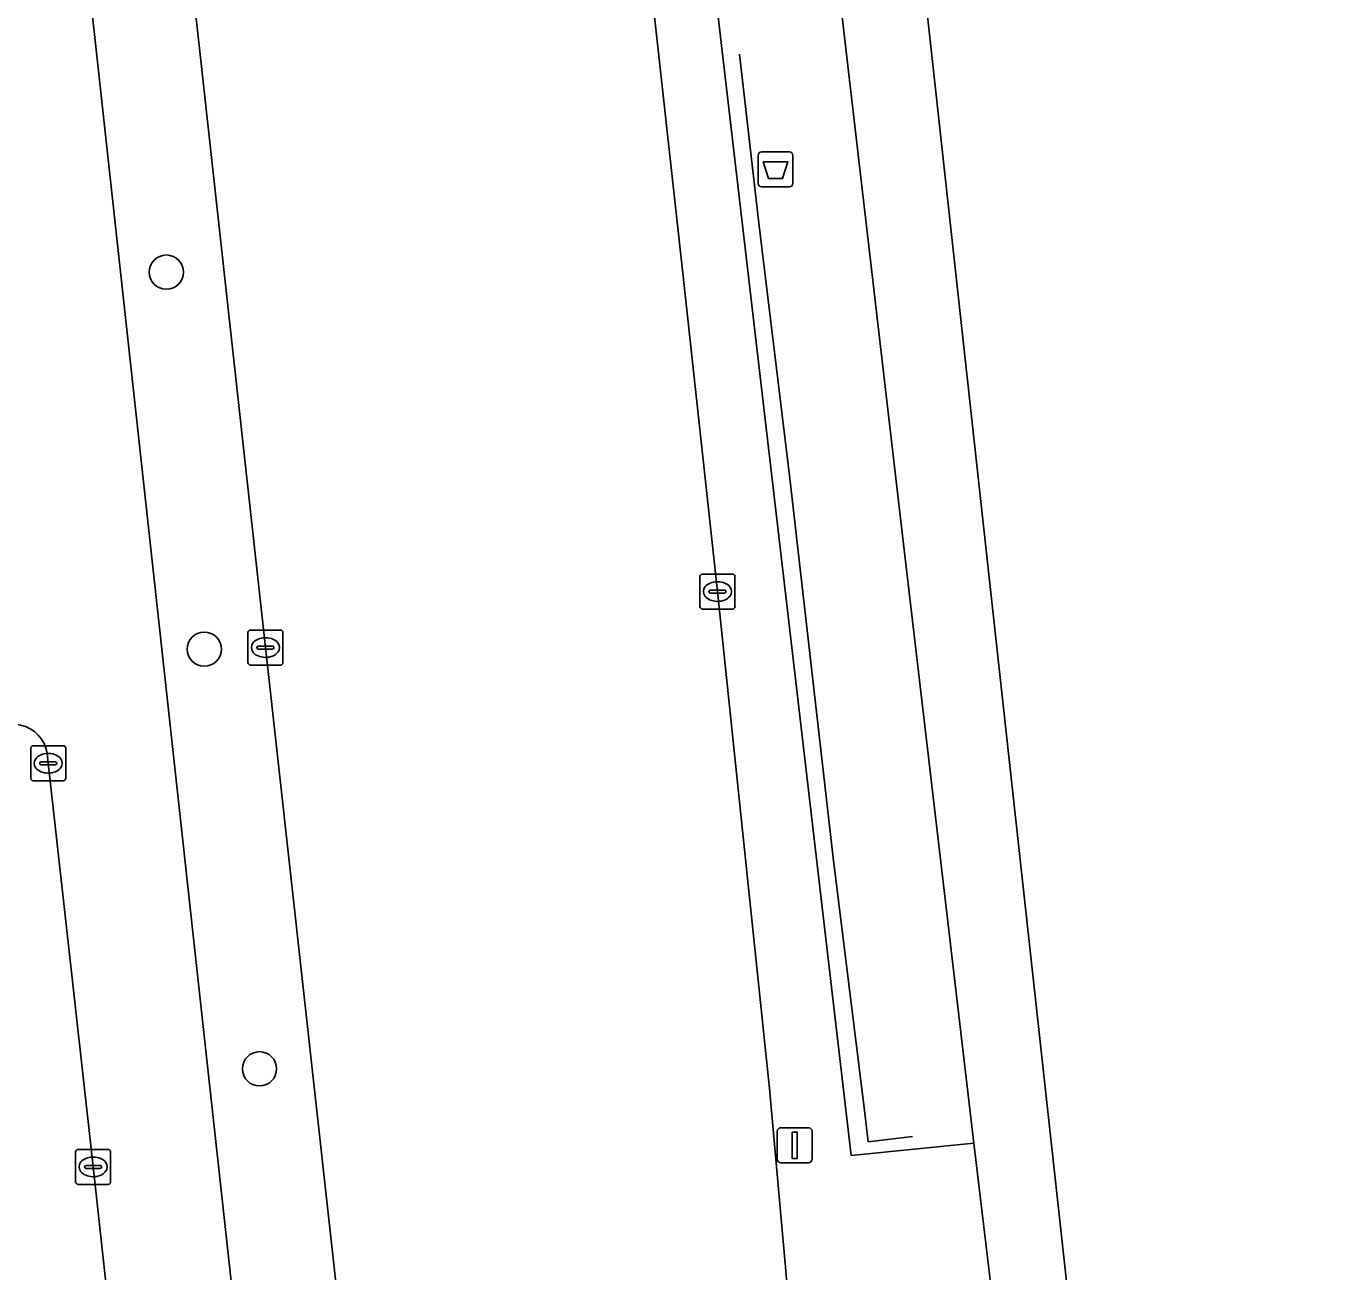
# Model space of a CAD drawing. Extents: x 160023 to 161302, y 384750 to 385707.
# Drawn here: x 161225.81 to 161263.05, y 385282.4 to 385317.96 of the extents above; entities that cross this region are included whole.
import ezdxf

# ---------------------------------------------------------------- set-up
doc = ezdxf.new("R2010")
doc.units = 0
for name, color, linetype in [('IMGEO_Afvalbak', 7, 'Continuous'), ('IMGEO_Berm_groen', 7, 'Continuous'), ('IMGEO_Boom', 7, 'Continuous'), ('IMGEO_Hek', 7, 'Continuous'), ('IMGEO_Kolk', 7, 'Continuous'), ('IMGEO_Lichtmast', 7, 'Continuous'), ('IMGEO_OVBaan_gesloten', 7, 'Continuous'), ('IMGEO_Rijbaan_regionaal_gesloten', 7, 'Continuous'), ('IMGEO_Voetpad_open', 7, 'Continuous')]:
    doc.layers.add(name, color=color, linetype=linetype)

msp = doc.modelspace()

# ---------------------------------------------------------------- linework, layer by layer
at = {"layer": 'IMGEO_Afvalbak'}
for p, q in [((161246.703, 385313.469), (161246.703, 385314.269)), ((161246.703, 385314.269), (161246.703, 385313.469)), ((161246.803, 385314.369), (161247.593, 385314.369)), ((161247.593, 385314.369), (161246.803, 385314.369)), ((161247.693, 385314.269), (161247.693, 385313.469)), ((161247.693, 385313.469), (161247.693, 385314.269)), ((161247.593, 385313.369), (161246.803, 385313.369)), ((161246.803, 385313.369), (161247.593, 385313.369))]:
    msp.add_line(p, q, dxfattribs=at)
msp.add_lwpolyline([(161246.846, 385314.083), (161247.55, 385314.083), (161247.401, 385313.613), (161246.995, 385313.613), (161246.846, 385314.083)], dxfattribs=at)
for centre, start, end in [((161246.803, 385314.269), 90, 180), ((161246.803, 385314.269), 90, 180), ((161247.593, 385314.269), 0, 90), ((161247.593, 385314.269), 360, 90), ((161246.803, 385313.469), 180, 270), ((161246.803, 385313.469), 180, 270), ((161247.593, 385313.469), 270, 0), ((161247.593, 385313.469), 270, 0)]:
    msp.add_arc(centre, 0.1, start, end, dxfattribs=at)
at = {"layer": 'IMGEO_Berm_groen'}
for points in [[(161261.295, 385213.204), (161260.987, 385216.051), (161254.446, 385272.661), (161253.376, 385281.701), (161252.862, 385286.075), (161249.361, 385285.722), (161245.156, 385321.732), (161244.836, 385321.716), (161243.799, 385321.639)], [(161243.413, 385321.249), (161244.54, 385310.995), (161245.541, 385301.821), (161247.022, 385287.635), (161247.469, 385282.649), (161247.665, 385280.408), (161248.352, 385271.193)], [(161234.79, 385280.82), (161232.64, 385300.223), (161230.507, 385319.571), (161230.392, 385320.568)], [(161227.468, 385320.416), (161230.876, 385289.323), (161235.127, 385250.651), (161238.298, 385221.793), (161238.868, 385216.807), (161238.938, 385215.876), (161240.855, 385215.991), (161240.995, 385220.214), (161241.406, 385230.998)], [(161227.692, 385285.673), (161226.442, 385296.921), (161226.413, 385297.207)], [(161232.234, 385230.461), (161233.727, 385230.468), (161227.692, 385285.673)]]:
    msp.add_lwpolyline(points, dxfattribs=at)
msp.add_arc((161225.437, 385297.046), 0.989, 9.3636, 145.3823, dxfattribs=at)
at = {"layer": 'IMGEO_Boom'}
for centre in [(161229.814, 385310.937), (161230.894, 385300.177), (161232.47, 385288.201)]:
    msp.add_circle(centre, 0.489, dxfattribs=at)
at = {"layer": 'IMGEO_Hek'}
for points in [[(161246.719, 385312.336), (161246.166, 385317.156)], [(161249.734, 385287.012), (161248.839, 385294.225), (161247.6, 385305.135), (161246.719, 385312.336)], [(161251.103, 385286.268), (161249.842, 385286.119), (161249.734, 385287.012)]]:
    msp.add_lwpolyline(points, dxfattribs=at)
at = {"layer": 'IMGEO_Kolk'}
for p, q in [((161245.115, 385302.321), (161245.967, 385302.321)), ((161245.04, 385301.395), (161245.04, 385302.247)), ((161245.528, 385302.101), (161245.553, 385302.101)), ((161246.041, 385302.247), (161246.041, 385301.395)), ((161245.299, 385301.815), (161245.299, 385301.827)), ((161245.737, 385301.778), (161245.339, 385301.778)), ((161245.342, 385301.864), (161245.74, 385301.864)), ((161245.551, 385301.541), (161245.526, 385301.541)), ((161245.783, 385301.827), (161245.783, 385301.815)), ((161245.967, 385301.321), (161245.115, 385301.321)), ((161232.139, 385299.797), (161232.139, 385300.649)), ((161232.214, 385300.723), (161233.066, 385300.723)), ((161232.627, 385300.503), (161232.652, 385300.503)), ((161233.14, 385300.649), (161233.14, 385299.797)), ((161232.398, 385300.217), (161232.398, 385300.229)), ((161232.836, 385300.18), (161232.438, 385300.18)), ((161232.441, 385300.266), (161232.839, 385300.266)), ((161232.882, 385300.229), (161232.882, 385300.217)), ((161233.066, 385299.723), (161232.214, 385299.723)), ((161232.65, 385299.943), (161232.625, 385299.943)), ((161225.941, 385296.495), (161225.941, 385297.347)), ((161226.016, 385297.421), (161226.868, 385297.421)), ((161226.429, 385297.201), (161226.454, 385297.201)), ((161226.942, 385297.347), (161226.942, 385296.495)), ((161226.2, 385296.915), (161226.2, 385296.927)), ((161226.638, 385296.878), (161226.24, 385296.878)), ((161226.243, 385296.964), (161226.641, 385296.964)), ((161226.684, 385296.927), (161226.684, 385296.915)), ((161226.868, 385296.421), (161226.016, 385296.421)), ((161226.452, 385296.641), (161226.427, 385296.641)), ((161227.296, 385285.902), (161228.148, 385285.902)), ((161227.221, 385284.976), (161227.221, 385285.828)), ((161227.709, 385285.682), (161227.734, 385285.682)), ((161228.222, 385285.828), (161228.222, 385284.976)), ((161227.48, 385285.396), (161227.48, 385285.408)), ((161227.918, 385285.359), (161227.52, 385285.359)), ((161227.523, 385285.445), (161227.921, 385285.445)), ((161227.964, 385285.408), (161227.964, 385285.396)), ((161228.148, 385284.902), (161227.296, 385284.902)), ((161227.732, 385285.122), (161227.707, 385285.122))]:
    msp.add_line(p, q, dxfattribs=at)
for points in [[(161245.115, 385302.321), (161245.967, 385302.321)], [(161245.04, 385301.395), (161245.04, 385302.247)], [(161246.041, 385302.247), (161246.041, 385301.395)], [(161245.967, 385301.321), (161245.115, 385301.321)], [(161232.139, 385299.797), (161232.139, 385300.649)], [(161232.214, 385300.723), (161233.066, 385300.723)], [(161233.14, 385300.649), (161233.14, 385299.797)], [(161233.066, 385299.723), (161232.214, 385299.723)], [(161225.941, 385296.495), (161225.941, 385297.347)], [(161226.016, 385297.421), (161226.868, 385297.421)], [(161226.942, 385297.347), (161226.942, 385296.495)], [(161226.868, 385296.421), (161226.016, 385296.421)], [(161227.296, 385285.902), (161228.148, 385285.902)], [(161227.221, 385284.976), (161227.221, 385285.828)], [(161228.222, 385285.828), (161228.222, 385284.976)], [(161228.148, 385284.902), (161227.296, 385284.902)]]:
    msp.add_lwpolyline(points, dxfattribs=at)
for centre, radius, start, end in [((161245.117, 385302.245), 0.0765, 91.552, 178.448), ((161245.117, 385302.245), 0.0765, 91.552, 178.448), ((161245.965, 385302.245), 0.0765, 1.552, 88.448), ((161245.965, 385302.245), 0.0765, 1.552, 88.448), ((161245.339, 385301.824), 0.0403, 85.8775, 175.7526), ((161245.336, 385301.814), 0.0366, 178.938, 274.7102), ((161245.74, 385301.821), 0.043, 264.8664, 352.4533), ((161245.744, 385301.826), 0.0386, 1.7309, 96.639), ((161245.117, 385301.397), 0.0765, 181.552, 268.448), ((161245.117, 385301.397), 0.0765, 181.552, 268.448), ((161245.965, 385301.397), 0.0765, 271.552, 358.448), ((161245.965, 385301.397), 0.0765, 271.552, 358.448), ((161232.216, 385300.647), 0.0765, 91.552, 178.448), ((161232.216, 385300.647), 0.0765, 91.552, 178.448), ((161233.064, 385300.647), 0.0765, 1.552, 88.448), ((161233.064, 385300.647), 0.0765, 1.552, 88.448), ((161232.438, 385300.226), 0.0403, 85.8775, 175.7526), ((161232.435, 385300.216), 0.0366, 178.938, 274.7102), ((161232.839, 385300.223), 0.043, 264.8664, 352.4533), ((161232.843, 385300.228), 0.0386, 1.7309, 96.639), ((161232.216, 385299.799), 0.0765, 181.552, 268.448), ((161232.216, 385299.799), 0.0765, 181.552, 268.448), ((161233.064, 385299.799), 0.0765, 271.552, 358.448), ((161233.064, 385299.799), 0.0765, 271.552, 358.448), ((161226.018, 385297.345), 0.0765, 91.552, 178.448), ((161226.018, 385297.345), 0.0765, 91.552, 178.448), ((161226.866, 385297.345), 0.0765, 1.552, 88.448), ((161226.866, 385297.345), 0.0765, 1.552, 88.448), ((161226.24, 385296.924), 0.0403, 85.8775, 175.7526), ((161226.237, 385296.914), 0.0366, 178.938, 274.7102), ((161226.641, 385296.921), 0.043, 264.8664, 352.4533), ((161226.645, 385296.926), 0.0386, 1.7309, 96.639), ((161226.018, 385296.497), 0.0765, 181.552, 268.448), ((161226.018, 385296.497), 0.0765, 181.552, 268.448), ((161226.866, 385296.497), 0.0765, 271.552, 358.448), ((161226.866, 385296.497), 0.0765, 271.552, 358.448), ((161227.298, 385285.826), 0.0765, 91.552, 178.448), ((161227.298, 385285.826), 0.0765, 91.552, 178.448), ((161228.146, 385285.826), 0.0765, 1.552, 88.448), ((161228.146, 385285.826), 0.0765, 1.552, 88.448), ((161227.52, 385285.405), 0.0403, 85.8775, 175.7526), ((161227.517, 385285.395), 0.0366, 178.938, 274.7102), ((161227.921, 385285.402), 0.043, 264.8664, 352.4533), ((161227.925, 385285.407), 0.0386, 1.7309, 96.639), ((161227.298, 385284.978), 0.0765, 181.552, 268.448), ((161227.298, 385284.978), 0.0765, 181.552, 268.448), ((161228.146, 385284.978), 0.0765, 271.552, 358.448), ((161228.146, 385284.978), 0.0765, 271.552, 358.448)]:
    msp.add_arc(centre, radius, start, end, dxfattribs=at)
for centre, major_axis, ratio, start_param, end_param in [((161245.527, 385301.821), (-0.387, 0.002), 0.722429, 4.712389, 7.853982), ((161245.552, 385301.821), (-0.39, 0.002), 0.717154, 1.570796, 4.712389), ((161232.626, 385300.223), (-0.387, 0.002), 0.722429, 4.712389, 7.853982), ((161232.651, 385300.223), (-0.39, 0.002), 0.717154, 1.570796, 4.712389), ((161226.428, 385296.921), (-0.387, 0.002), 0.722429, 4.712389, 7.853982), ((161226.453, 385296.921), (-0.39, 0.002), 0.717154, 1.570796, 4.712389), ((161227.708, 385285.402), (-0.387, 0.002), 0.722429, 4.712389, 7.853982), ((161227.733, 385285.402), (-0.39, 0.002), 0.717154, 1.570796, 4.712389)]:
    msp.add_ellipse(centre, major_axis=major_axis, ratio=ratio, start_param=start_param, end_param=end_param, dxfattribs=at)
at = {"layer": 'IMGEO_Lichtmast'}
for p, q in [((161247.249, 385285.62), (161247.249, 385286.42)), ((161247.249, 385286.42), (161247.249, 385285.62)), ((161247.349, 385286.52), (161248.139, 385286.52)), ((161248.139, 385286.52), (161247.349, 385286.52)), ((161248.239, 385286.42), (161248.239, 385285.62)), ((161248.239, 385285.62), (161248.239, 385286.42)), ((161248.139, 385285.52), (161247.349, 385285.52)), ((161247.349, 385285.52), (161248.139, 385285.52))]:
    msp.add_line(p, q, dxfattribs=at)
msp.add_lwpolyline([(161247.669, 385286.395), (161247.819, 385286.395), (161247.819, 385285.645), (161247.669, 385285.645), (161247.669, 385286.395)], dxfattribs=at)
for centre, start, end in [((161247.349, 385286.42), 90, 180), ((161247.349, 385286.42), 90, 180), ((161248.139, 385286.42), 0, 90), ((161248.139, 385286.42), 360, 90), ((161247.349, 385285.62), 180, 270), ((161247.349, 385285.62), 180, 270), ((161248.139, 385285.62), 270, 0), ((161248.139, 385285.62), 270, 0)]:
    msp.add_arc(centre, 0.1, start, end, dxfattribs=at)
at = {"layer": 'IMGEO_OVBaan_gesloten'}
msp.add_lwpolyline([(161263.048, 385213.418), (161259.107, 385249.309), (161247.533, 385354.716), (161245.105, 385354.451), (161246.047, 385346.354), (161246.321, 385343.868), (161247.631, 385331.93), (161247.887, 385329.352), (161248.073, 385327.746), (161248.104, 385327.332), (161248.43, 385324.157), (161248.671, 385321.907), (161250.87, 385303.016), (161252.862, 385286.075), (161253.376, 385281.701), (161254.446, 385272.661), (161260.987, 385216.051), (161261.295, 385213.204)], close=True, dxfattribs=at)
at = {"layer": 'IMGEO_Rijbaan_regionaal_gesloten'}
for points in [[(161229.314, 385330.39), (161229.748, 385326.37), (161230.129, 385323.175), (161230.128, 385323.015), (161230.392, 385320.568), (161230.507, 385319.571), (161232.64, 385300.223), (161234.79, 385280.82), (161237.084, 385259.879), (161237.649, 385254.698)], [(161239.021, 385214.98), (161238.938, 385215.876), (161238.868, 385216.807), (161238.298, 385221.793), (161235.127, 385250.651), (161230.876, 385289.323), (161227.468, 385320.416), (161227.148, 385323.112), (161226.832, 385326.16), (161226.851, 385326.231)], [(161248.352, 385271.193), (161247.665, 385280.408), (161247.469, 385282.649), (161247.022, 385287.635), (161245.541, 385301.821), (161244.54, 385310.995), (161243.413, 385321.249)], [(161226.413, 385297.207), (161226.442, 385296.921), (161227.692, 385285.673), (161233.727, 385230.468), (161235.077, 385218.121), (161237.625, 385194.696), (161239.133, 385180.824), (161243.521, 385140.477), (161247.536, 385140.918), (161251.027, 385141.301), (161245.788, 385189.414), (161245.484, 385192.114), (161244.624, 385204.215)]]:
    msp.add_lwpolyline(points, dxfattribs=at)
msp.add_arc((161225.437, 385297.046), 0.989, 9.3636, 145.3823, dxfattribs=at)
at = {"layer": 'IMGEO_Voetpad_open'}
msp.add_lwpolyline([(161248.671, 385321.907), (161245.156, 385321.732), (161249.361, 385285.722), (161252.862, 385286.075), (161250.87, 385303.016)], close=True, dxfattribs=at)

doc.saveas('drawing.dxf')
